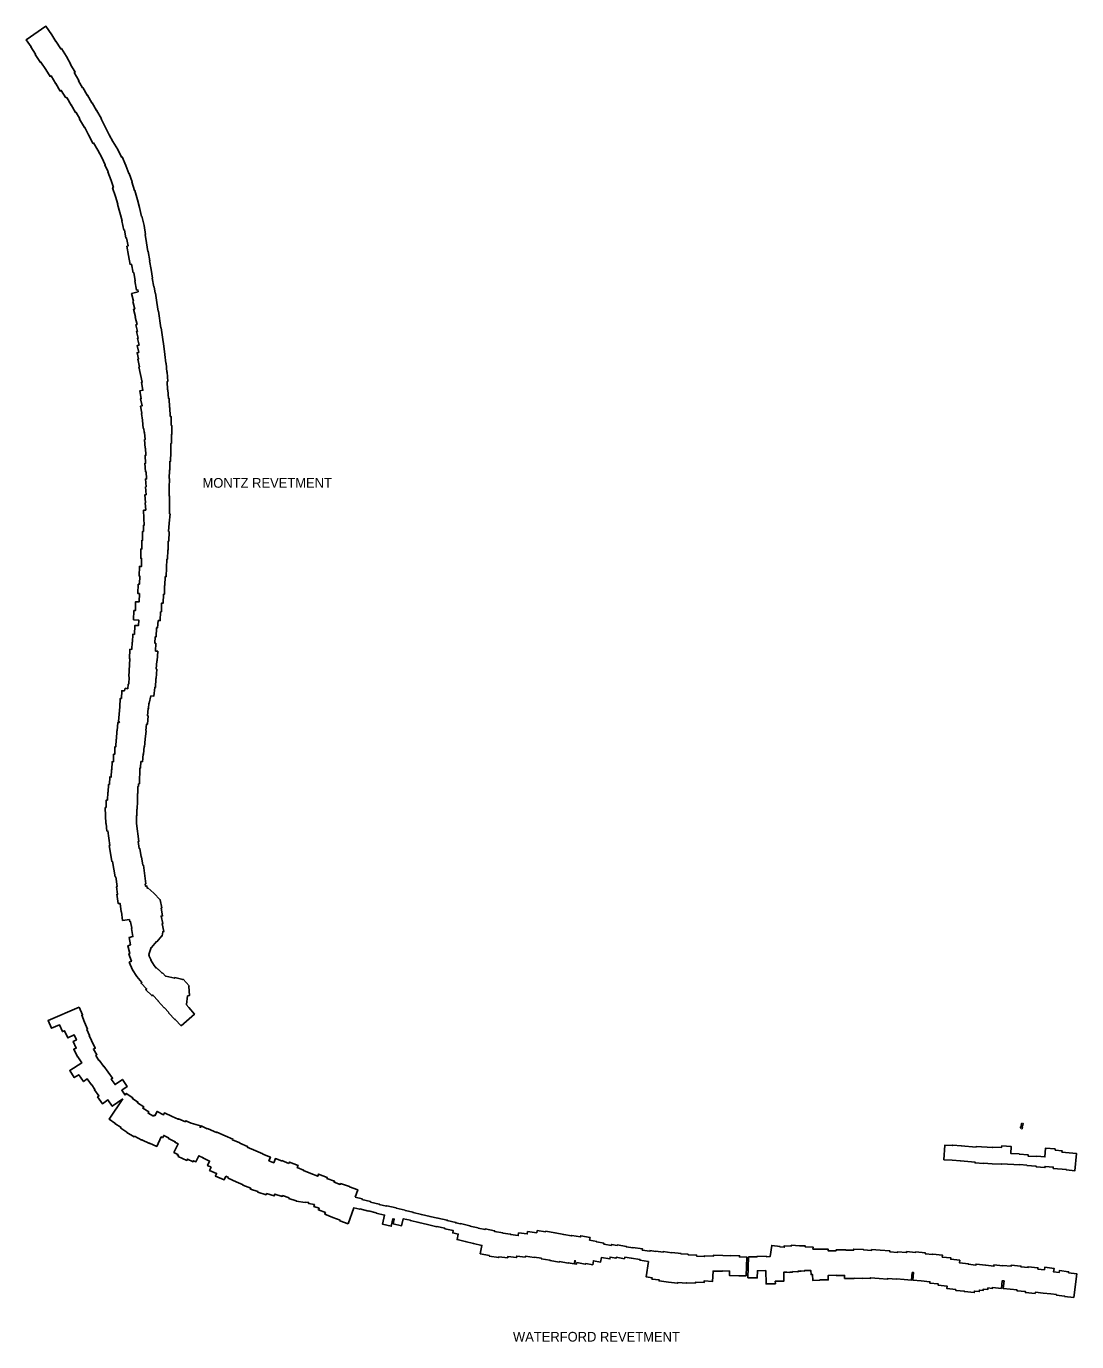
# Model space of a CAD drawing. Extents: x 2650582 to 3923188, y 277893 to 989177.
# Drawn here: x 3551856 to 3569214, y 542552 to 564288 of the extents above; entities that cross this region are included whole.
import ezdxf

# ---------------------------------------------------------------- set-up
doc = ezdxf.new("R2010")
doc.units = 0
doc.layers.add('Level 3', color=7, linetype='Continuous')

msp = doc.modelspace()

# ---------------------------------------------------------------- linework, layer by layer
at = {"layer": 'Level 3'}
for points in [[(3552783, 563273), (3552716, 563388), (3552724, 563393), (3552649, 563522), (3552662, 563529), (3552588, 563656), (3552594, 563659), (3552519, 563787), (3552435, 563921), (3552426, 563915), (3552346, 564040), (3552343, 564038), (3552275, 564145), (3552276, 564146), (3552181, 564288), (3551856, 564066), (3551934, 563947), (3551932, 563946), (3552008, 563828), (3552003, 563824), (3552089, 563690), (3552098, 563696), (3552176, 563574), (3552179, 563576), (3552248, 563460), (3552266, 563470), (3552343, 563339), (3552344, 563340), (3552417, 563217), (3552433, 563227), (3552509, 563103)], [(3553985, 559878), (3553967, 559983), (3553964, 559982), (3553938, 560124), (3553941, 560124), (3553917, 560268), (3553919, 560268), (3553893, 560412), (3553895, 560413), (3553870, 560567), (3553866, 560566), (3553842, 560709), (3553819, 560847), (3553825, 560848), (3553801, 560998), (3553765, 561148), (3553761, 561146), (3553726, 561292), (3553724, 561291), (3553691, 561420), (3553694, 561420), (3553648, 561574), (3553646, 561574), (3553602, 561716), (3553604, 561716), (3553557, 561857), (3553550, 561854), (3553500, 561988), (3553440, 562129), (3553430, 562125), (3553366, 562251), (3553288, 562386), (3553284, 562384), (3553223, 562495), (3553225, 562497), (3553159, 562627), (3553161, 562629), (3553094, 562759), (3553097, 562761), (3553015, 562900), (3553013, 562899), (3552943, 563025), (3552938, 563023), (3552868, 563151), (3552861, 563148), (3552788, 563275), (3552783, 563273)], [(3552509, 563103), (3552523, 563110), (3552595, 562987), (3552599, 562989), (3552670, 562861), (3552680, 562866), (3552739, 562758), (3552733, 562753), (3552817, 562614), (3552823, 562617), (3552884, 562494), (3552954, 562356), (3552966, 562362), (3553035, 562242), (3553101, 562120), (3553161, 562001), (3553155, 561998), (3553206, 561885), (3553204, 561884), (3553258, 561739), (3553260, 561740), (3553296, 561626), (3553282, 561621), (3553327, 561474), (3553332, 561475), (3553366, 561349), (3553364, 561348), (3553401, 561213), (3553438, 561074), (3553434, 561073), (3553470, 560921), (3553479, 560923), (3553502, 560788), (3553513, 560789), (3553537, 560658), (3553518, 560654), (3553545, 560502), (3553570, 560353), (3553595, 560357), (3553622, 560216), (3553631, 560217), (3553655, 560082), (3553650, 560081), (3553677, 559929), (3553700, 559933), (3553706, 559898)], [(3553706, 559898), (3553595, 559871), (3553626, 559744), (3553617, 559742), (3553648, 559616), (3553628, 559611), (3553659, 559485), (3553655, 559484), (3553687, 559358), (3553665, 559352), (3553692, 559247), (3553676, 559243), (3553704, 559133), (3553691, 559130), (3553719, 559019), (3553686, 559011), (3553714, 558900), (3553685, 558893), (3553710, 558791), (3553701, 558789), (3553728, 558662), (3553716, 558660), (3553743, 558533), (3553742, 558532), (3553769, 558405), (3553757, 558403), (3553784, 558275), (3553729, 558264), (3553756, 558137), (3553744, 558134), (3553769, 558016), (3553745, 558012), (3553766, 557893), (3553760, 557892), (3553775, 557782), (3553775, 557781), (3553787, 557642), (3553798, 557643)], [(3554259, 557544), (3554258, 557692), (3554251, 557692), (3554247, 557841), (3554235, 557841), (3554227, 557990), (3554224, 557990), (3554214, 558138), (3554203, 558138), (3554194, 558279), (3554191, 558278), (3554182, 558418), (3554193, 558419), (3554184, 558573), (3554180, 558573), (3554166, 558721), (3554164, 558721), (3554144, 558867), (3554126, 559003), (3554130, 559003), (3554109, 559152), (3554107, 559152), (3554082, 559305), (3554079, 559304), (3554041, 559580), (3554037, 559580), (3554012, 559725), (3554015, 559726), (3553988, 559879), (3553985, 559878)], [(3553798, 557643), (3553802, 557578), (3553811, 557578), (3553819, 557459), (3553810, 557458), (3553819, 557318), (3553823, 557319), (3553831, 557199), (3553818, 557198), (3553827, 557068), (3553816, 557067), (3553825, 556928), (3553834, 556928), (3553843, 556809), (3553827, 556808), (3553836, 556678), (3553827, 556677), (3553836, 556548), (3553817, 556546), (3553826, 556417), (3553821, 556416), (3553830, 556293), (3553795, 556292), (3553799, 556162), (3553797, 556162), (3553801, 556039), (3553792, 556039), (3553792, 555942)], [(3554206, 555938), (3554218, 556078), (3554232, 556231), (3554221, 556233), (3554223, 556364), (3554222, 556364), (3554223, 556527), (3554214, 556527), (3554215, 556663), (3554217, 556663), (3554220, 556818), (3554219, 556818), (3554220, 556955), (3554226, 556955), (3554228, 557101), (3554241, 557101), (3554243, 557250), (3554245, 557250), (3554246, 557396), (3554253, 557396), (3554254, 557544), (3554259, 557544)], [(3553792, 555942), (3553777, 555942), (3553776, 555795), (3553767, 555795), (3553766, 555652), (3553749, 555653), (3553746, 555497), (3553762, 555497), (3553759, 555361), (3553724, 555362), (3553720, 555206), (3553729, 555206), (3553725, 555069), (3553705, 555070)], [(3554032, 554468), (3554070, 554467), (3554074, 554612), (3554088, 554613), (3554092, 554758), (3554120, 554757), (3554125, 554903), (3554137, 554903), (3554142, 555048), (3554147, 555048), (3554151, 555194), (3554168, 555194), (3554172, 555340), (3554174, 555340), (3554178, 555485), (3554190, 555485), (3554195, 555636), (3554201, 555635), (3554202, 555782), (3554212, 555782), (3554214, 555938), (3554206, 555938)], [(3553705, 555070), (3553701, 554914), (3553725, 554914), (3553721, 554778), (3553661, 554779), (3553658, 554633), (3553633, 554634), (3553629, 554478)], [(3553629, 554478), (3553715, 554476), (3553708, 554384), (3553648, 554386), (3553642, 554240), (3553614, 554241), (3553608, 554110), (3553603, 554110), (3553597, 553991)], [(3553991, 553962), (3553996, 554093), (3553981, 554094), (3553986, 554201), (3554004, 554201), (3554009, 554350), (3554024, 554349), (3554032, 554468)], [(3553597, 553991), (3553569, 553993), (3553560, 553837), (3553568, 553836), (3553550, 553542), (3553555, 553541), (3553548, 553418), (3553540, 553418), (3553531, 553341), (3553492, 553350), (3553481, 553305)], [(3553880, 553105), (3553888, 553103), (3553916, 553222), (3553963, 553217), (3553977, 553364), (3553989, 553364), (3553998, 553511), (3554003, 553511), (3554012, 553665), (3554004, 553665), (3554015, 553805), (3554019, 553805), (3554029, 553960), (3553991, 553962)], [(3553481, 553305), (3553434, 553307), (3553427, 553181), (3553407, 553182), (3553400, 553042), (3553400, 553042), (3553390, 552923), (3553390, 552923), (3553379, 552798), (3553393, 552797), (3553392, 552783)], [(3553734, 552035), (3553745, 552034), (3553749, 552138), (3553774, 552136), (3553785, 552261), (3553794, 552260), (3553805, 552385), (3553807, 552384), (3553818, 552509), (3553822, 552509), (3553834, 552648), (3553833, 552649), (3553843, 552757), (3553856, 552756), (3553869, 552895), (3553858, 552896), (3553869, 553016), (3553875, 553015), (3553880, 553105)], [(3553392, 552783), (3553370, 552785), (3553357, 552644), (3553354, 552645), (3553347, 552508)], [(3553347, 552508), (3553340, 552508), (3553336, 552383), (3553321, 552383), (3553317, 552258), (3553299, 552258), (3553296, 552134), (3553273, 552134), (3553269, 552007), (3553263, 552006), (3553260, 551883), (3553234, 551884), (3553230, 551761), (3553214, 551761), (3553211, 551633), (3553205, 551633), (3553198, 551500)], [(3553711, 551772), (3553726, 551771), (3553734, 552035)], [(3553698, 551608), (3553700, 551727), (3553709, 551727), (3553711, 551772)], [(3553198, 551500), (3553175, 551499), (3553174, 551380), (3553161, 551379), (3553164, 551242), (3553166, 551242), (3553172, 551116), (3553175, 551116), (3553187, 550990), (3553203, 550992), (3553238, 550752), (3553226, 550749), (3553249, 550625), (3553245, 550624), (3553270, 550486), (3553278, 550487), (3553326, 550232), (3553334, 550234)], [(3553678, 551117), (3553676, 551117), (3553674, 551142), (3553679, 551142), (3553678, 551246), (3553684, 551246), (3553683, 551351), (3553688, 551352), (3553691, 551482), (3553694, 551608), (3553698, 551608)], [(3553820, 550118), (3553832, 550120), (3553790, 550426), (3553784, 550426), (3553762, 550563), (3553753, 550562), (3553731, 550704), (3553720, 550702), (3553705, 550818), (3553716, 550820), (3553678, 551117)], [(3553334, 550234), (3553357, 550073), (3553347, 550071), (3553365, 549947), (3553354, 549946), (3553374, 549791), (3553406, 549795), (3553424, 549654), (3553431, 549655), (3553448, 549514)], [(3553883, 548933), (3553888, 548935), (3553883, 548948), (3553921, 549066), (3553925, 549064), (3554005, 549164), (3554010, 549159), (3554094, 549259), (3554101, 549258), (3554110, 549325), (3554127, 549329), (3554102, 549459), (3554110, 549462), (3554084, 549584), (3554108, 549589), (3554085, 549717), (3554093, 549719), (3554066, 549854), (3554068, 549856), (3553964, 549961), (3553965, 549963), (3553862, 550053), (3553853, 550045), (3553849, 550080), (3553827, 550077), (3553820, 550118)], [(3553448, 549514), (3553560, 549528)], [(3553560, 549528), (3553567, 549490), (3553578, 549492), (3553601, 549383), (3553595, 549382), (3553618, 549245), (3553556, 549233), (3553577, 549108), (3553532, 549094), (3553568, 548966), (3553548, 548958), (3553593, 548838), (3553557, 548823)], [(3553557, 548823), (3553613, 548697), (3553609, 548695), (3553682, 548589), (3553680, 548588), (3553767, 548489), (3553752, 548475), (3553844, 548384), (3553829, 548368), (3553929, 548272), (3553933, 548276)], [(3554163, 548588), (3554105, 548645), (3554099, 548640), (3554040, 548705), (3554036, 548702), (3554007, 548731), (3554003, 548727), (3553971, 548768), (3553913, 548855), (3553918, 548858), (3553883, 548933)], [(3554413, 547769), (3554633, 547964), (3554539, 548072), (3554542, 548075), (3554499, 548124), (3554504, 548124), (3554521, 548267), (3554552, 548270), (3554539, 548424), (3554545, 548431), (3554449, 548541), (3554441, 548535), (3554310, 548569), (3554308, 548559), (3554164, 548590), (3554163, 548588)], [(3553933, 548276), (3553938, 548270), (3553948, 548279), (3554037, 548183), (3554035, 548181), (3554133, 548070), (3554136, 548072), (3554209, 547990), (3554208, 547989), (3554313, 547873), (3554318, 547878), (3554413, 547769)], [(3553449, 546565), (3553276, 546444), (3553204, 546547), (3553114, 546483), (3553033, 546598), (3553055, 546613), (3552982, 546716), (3552990, 546721), (3552937, 546797), (3552934, 546795), (3552864, 546894), (3552802, 546850), (3552722, 546964), (3552648, 546917), (3552574, 547036), (3552771, 547160), (3552708, 547261), (3552702, 547258), (3552641, 547384), (3552680, 547403), (3552631, 547514), (3552685, 547538), (3552649, 547620), (3552540, 547571), (3552487, 547691), (3552452, 547676), (3552404, 547789), (3552270, 547732), (3552216, 547861), (3552731, 548080)], [(3552731, 548080), (3552786, 547951), (3552771, 547945), (3552819, 547831), (3552817, 547830), (3552867, 547718), (3552856, 547712), (3552900, 547613), (3552896, 547611), (3552933, 547527), (3552935, 547528), (3552996, 547402), (3552964, 547386), (3553022, 547293), (3553005, 547282), (3553056, 547200), (3553060, 547203), (3553130, 547103), (3553135, 547106), (3553206, 547005), (3553210, 547008), (3553281, 546906), (3553260, 546892), (3553324, 546801), (3553445, 546886), (3553525, 546771), (3553432, 546706), (3553488, 546625)], [(3553488, 546625), (3553507, 546654), (3553618, 546580), (3553610, 546569), (3553699, 546512), (3553692, 546501), (3553797, 546434), (3553781, 546410), (3553880, 546352), (3553867, 546328), (3553957, 546279), (3553965, 546294), (3553980, 546287)], [(3555151, 545286), (3555127, 545229), (3554982, 545290), (3555000, 545332), (3554885, 545381), (3554908, 545434), (3554850, 545463), (3554885, 545536), (3554775, 545590), (3554776, 545590), (3554706, 545624), (3554658, 545525), (3554620, 545543), (3554612, 545526), (3554520, 545570), (3554510, 545548), (3554366, 545611), (3554372, 545625), (3554353, 545634), (3554360, 545647), (3554294, 545680), (3554363, 545822), (3554312, 545848), (3554316, 545856), (3554203, 545912), (3554207, 545921), (3554128, 545960), (3554113, 545926), (3554087, 545937), (3554010, 545779), (3553893, 545835), (3553890, 545828), (3553767, 545890), (3553763, 545883), (3553645, 545948), (3553640, 545939), (3553517, 546011), (3553519, 546014), (3553415, 546080), (3553422, 546091), (3553317, 546158), (3553321, 546165), (3553225, 546229), (3553449, 546565)], [(3553980, 546287), (3554016, 546357), (3554125, 546302), (3554138, 546333), (3554267, 546276), (3554265, 546271), (3554366, 546227), (3554371, 546237), (3554486, 546186), (3554494, 546204), (3554581, 546165), (3554581, 546165), (3554733, 546117), (3554726, 546097), (3554735, 546093), (3554746, 546117), (3554847, 546072), (3554848, 546074), (3554912, 546045), (3554998, 546007), (3555002, 546016), (3555144, 545956), (3555143, 545955), (3555269, 545901), (3555263, 545886), (3555382, 545836), (3555382, 545833), (3555511, 545780), (3555506, 545768), (3555646, 545707), (3555646, 545706), (3555767, 545655), (3555766, 545652), (3555889, 545602), (3555864, 545542), (3555944, 545508), (3555971, 545579), (3556075, 545539), (3556077, 545545), (3556196, 545497)], [(3568300, 546102), (3568285, 546102), (3568286, 546084), (3568296, 546079)], [(3568310, 546158), (3568302, 546158), (3568294, 546125), (3568304, 546124)], [(3568305, 546102), (3568319, 546101), (3568315, 546070), (3568301, 546077)], [(3568316, 546157), (3568330, 546156), (3568323, 546123), (3568309, 546124)], [(3568856, 545717), (3568858, 545738), (3568701, 545751), (3568689, 545606), (3568555, 545617), (3568554, 545611), (3568410, 545619), (3568411, 545641), (3568265, 545651), (3568265, 545655), (3568123, 545663), (3568130, 545778), (3567974, 545788), (3567971, 545760), (3567825, 545767), (3567824, 545760), (3567551, 545776), (3567551, 545769), (3567306, 545786), (3567306, 545790), (3567165, 545801), (3567164, 545794), (3567036, 545802), (3567020, 545558), (3567158, 545550), (3567158, 545552), (3567291, 545543), (3567291, 545538), (3567536, 545520), (3567535, 545507), (3567673, 545497), (3567674, 545500), (3567817, 545489), (3567818, 545493), (3567972, 545484), (3567973, 545493), (3568272, 545473), (3568273, 545478), (3568392, 545469), (3568392, 545464), (3568544, 545453), (3568544, 545442), (3568690, 545430), (3568692, 545448), (3568827, 545437), (3568826, 545416)], [(3568826, 545416), (3569045, 545396), (3569044, 545390), (3569184, 545377), (3569209, 545664), (3568971, 545684), (3568973, 545708), (3568856, 545717)], [(3556196, 545497), (3556204, 545520), (3556348, 545465), (3556334, 545429), (3556438, 545389), (3556436, 545380), (3556560, 545333), (3556559, 545331), (3556673, 545287), (3556686, 545322), (3556830, 545267), (3556824, 545251), (3556949, 545203), (3556943, 545188), (3557044, 545150), (3557050, 545165), (3557195, 545114), (3557195, 545113), (3557332, 545064), (3557289, 544941)], [(3557177, 544500), (3557038, 544548), (3557042, 544560), (3556920, 544604), (3556921, 544607), (3556789, 544658), (3556799, 544686), (3556684, 544730), (3556695, 544758), (3556606, 544784), (3556616, 544819), (3556519, 544836), (3556522, 544854), (3556463, 544857), (3556462, 544854), (3556316, 544874), (3556317, 544880), (3556194, 544918), (3556198, 544932), (3556090, 544966), (3556086, 544952), (3555962, 544990), (3555953, 544961), (3555826, 545000), (3555820, 544981), (3555680, 545024), (3555682, 545032), (3555560, 545071), (3555565, 545087), (3555435, 545136), (3555438, 545142), (3555322, 545193), (3555322, 545193), (3555189, 545252), (3555195, 545264), (3555151, 545286)], [(3557289, 544941), (3557406, 544914), (3557403, 544900), (3557545, 544867), (3557544, 544859), (3557687, 544825), (3557686, 544821), (3557810, 544794), (3557811, 544799), (3557970, 544764), (3557968, 544757), (3558114, 544725), (3558114, 544721), (3558249, 544691), (3558247, 544685), (3558385, 544655), (3558385, 544653), (3558527, 544621), (3558526, 544620), (3558657, 544591), (3558658, 544595), (3558811, 544561), (3558810, 544554), (3558955, 544522), (3558953, 544515), (3559032, 544498), (3559033, 544503), (3559187, 544469), (3559186, 544462), (3559321, 544433), (3559321, 544430), (3559436, 544405), (3559438, 544416), (3559594, 544385), (3559592, 544375), (3559730, 544352), (3559729, 544347), (3559859, 544331), (3559858, 544321), (3559985, 544306), (3559990, 544350), (3560134, 544332), (3560140, 544372), (3560292, 544353), (3560298, 544388), (3560435, 544366), (3560437, 544376), (3560595, 544352), (3560594, 544349), (3560737, 544326), (3560736, 544322), (3560867, 544300), (3560869, 544309), (3561015, 544284), (3561018, 544302), (3561173, 544273), (3561165, 544228)], [(3561094, 543841), (3561093, 543833), (3560954, 543859), (3560950, 543834), (3560919, 543840), (3560927, 543890), (3560920, 543891), (3560911, 543841), (3560812, 543858), (3560811, 543852), (3560666, 543876), (3560665, 543869), (3560507, 543894), (3560508, 543901), (3560366, 543923), (3560367, 543932), (3560250, 543950), (3560250, 543946), (3560105, 543964), (3560103, 543949), (3559960, 543966), (3559958, 543943), (3559815, 543961), (3559812, 543939), (3559665, 543957), (3559662, 543942), (3559507, 543968), (3559508, 543975), (3559356, 544006), (3559384, 544143), (3559245, 544174), (3559246, 544176), (3559109, 544206), (3559110, 544210), (3558975, 544239), (3558995, 544330), (3558903, 544350), (3558911, 544389), (3558772, 544419), (3558773, 544427), (3558641, 544456), (3558640, 544452), (3558487, 544486), (3558487, 544488), (3558343, 544519), (3558344, 544522), (3558202, 544553), (3558203, 544559), (3558084, 544585), (3558058, 544468), (3557919, 544499), (3557937, 544578), (3557914, 544583), (3557887, 544460), (3557743, 544492), (3557777, 544645), (3557635, 544676), (3557636, 544684), (3557509, 544714), (3557508, 544711), (3557366, 544745), (3557365, 544741), (3557267, 544764), (3557177, 544500)], [(3561165, 544228), (3561283, 544207), (3561282, 544201), (3561401, 544180), (3561399, 544166), (3561525, 544144), (3561527, 544159), (3561620, 544142), (3561621, 544151), (3561775, 544124), (3561774, 544117), (3561880, 544103), (3561881, 544110), (3562037, 544088), (3562034, 544066), (3562160, 544048), (3562162, 544058), (3562258, 544045), (3562258, 544048), (3562378, 544031), (3562379, 544042), (3562521, 544023), (3562521, 544026), (3562677, 544008), (3562677, 544002), (3562792, 543997), (3562792, 543989), (3562934, 543983), (3562933, 543965), (3563059, 543959), (3563060, 543971), (3563210, 543964), (3563211, 543981), (3563367, 543976), (3563367, 543974), (3563485, 543970), (3563486, 543975), (3563642, 543971), (3563641, 543953), (3563760, 543949), (3563751, 543639)], [(3564856, 544081), (3564857, 544116), (3564727, 544119), (3564727, 544135), (3564636, 544136), (3564636, 544138), (3564496, 544147), (3564495, 544129), (3564381, 544137), (3564380, 544114), (3564312, 544119), (3564313, 544124), (3564174, 544144), (3564148, 543958), (3564086, 543957), (3564085, 543965), (3563931, 543962), (3563931, 543953), (3563789, 543955)], [(3568570, 543753), (3568573, 543774), (3568411, 543791), (3568410, 543777), (3568292, 543789), (3568293, 543801), (3568132, 543818), (3568130, 543799), (3567995, 543813), (3567994, 543806), (3567847, 543822), (3567845, 543800), (3567712, 543814), (3567712, 543817), (3567550, 543834), (3567548, 543818), (3567423, 543831), (3567424, 543840), (3567276, 543856), (3567280, 543899), (3567133, 543915), (3567135, 543936), (3566993, 543951), (3566996, 543984), (3566835, 544001), (3566834, 543991), (3566711, 544004), (3566713, 544019), (3566551, 544035), (3566551, 544028), (3566403, 544041), (3566402, 544026), (3566255, 544038), (3566254, 544027), (3566127, 544037), (3566128, 544053), (3565966, 544066), (3565966, 544064), (3565825, 544075), (3565823, 544061), (3565692, 544069), (3565692, 544075), (3565530, 544083), (3565529, 544065), (3565399, 544064), (3565399, 544069), (3565237, 544068), (3565237, 544056), (3565106, 544055), (3565106, 544083), (3564955, 544082), (3564955, 544083), (3564856, 544081)], [(3563751, 543639), (3563632, 543642), (3563476, 543647), (3563478, 543718), (3563359, 543721), (3563359, 543716), (3563204, 543720), (3563196, 543549), (3563057, 543556), (3563056, 543528), (3562913, 543535), (3562912, 543520), (3562770, 543526), (3562769, 543521), (3562619, 543528), (3562618, 543519), (3562468, 543538), (3562468, 543536), (3562312, 543557), (3562314, 543572), (3562194, 543588), (3562197, 543610), (3562101, 543623), (3562137, 543877), (3561995, 543897), (3561997, 543911), (3561856, 543931), (3561856, 543931), (3561744, 543947), (3561740, 543924), (3561605, 543948), (3561602, 543932), (3561504, 543949), (3561499, 543919), (3561360, 543943), (3561347, 543869), (3561227, 543890), (3561216, 543823), (3561100, 543843), (3561100, 543840), (3561094, 543841)], [(3563789, 543955), (3563782, 543609), (3563936, 543606), (3563938, 543724), (3564076, 543727), (3564080, 543507), (3564234, 543510), (3564233, 543552), (3564376, 543555), (3564373, 543700), (3564423, 543701), (3564475, 543698), (3564475, 543702), (3564518, 543703), (3564518, 543712), (3564606, 543706), (3564606, 543715), (3564656, 543716), (3564656, 543721), (3564720, 543720), (3564720, 543730), (3564803, 543728)], [(3564803, 543728), (3564803, 543726), (3564823, 543726), (3564825, 543660), (3564850, 543660), (3564851, 543564), (3564967, 543567), (3564967, 543573), (3565109, 543574), (3565108, 543648), (3565240, 543649), (3565240, 543648), (3565377, 543648), (3565377, 543597), (3565539, 543599), (3565539, 543603), (3565670, 543597), (3565670, 543602), (3565804, 543594), (3565805, 543608), (3565949, 543596), (3565949, 543598), (3566090, 543587), (3566091, 543596), (3566234, 543584), (3566235, 543590), (3566365, 543580), (3566486, 543570), (3566496, 543695), (3566518, 543693), (3566505, 543571), (3566646, 543557), (3566788, 543543), (3566785, 543521), (3566927, 543506), (3566925, 543486), (3567073, 543470), (3567069, 543429), (3567216, 543414), (3567215, 543400), (3567360, 543385), (3567359, 543381), (3567521, 543364), (3567524, 543389), (3567604, 543380), (3567606, 543405), (3567669, 543399), (3567671, 543421), (3567744, 543414), (3567746, 543441), (3567819, 543433), (3567821, 543447), (3567970, 543432), (3567984, 543559), (3568013, 543556), (3568000, 543430), (3568112, 543419), (3568112, 543421), (3568228, 543409), (3568226, 543394), (3568369, 543379), (3568367, 543363), (3568528, 543346)], [(3569166, 543282), (3569214, 543675), (3569079, 543691), (3569081, 543708), (3568928, 543726), (3568924, 543694), (3568832, 543705), (3568839, 543764), (3568686, 543782), (3568681, 543740), (3568570, 543753)], [(3568528, 543346), (3568531, 543370), (3568661, 543355), (3568661, 543356), (3568788, 543341), (3568788, 543341), (3568880, 543330), (3568879, 543322), (3569015, 543306), (3569014, 543300), (3569166, 543282)]]:
    msp.add_lwpolyline(points, dxfattribs=at)

# ---------------------------------------------------------------- texts
for s, p in [('MONTZ REVETMENT', (3554767, 556663)), ('WATERFORD REVETMENT', (3559898, 542554))]:
    msp.add_text(s, height=160, dxfattribs=at).set_placement(p)

doc.saveas('drawing.dxf')
